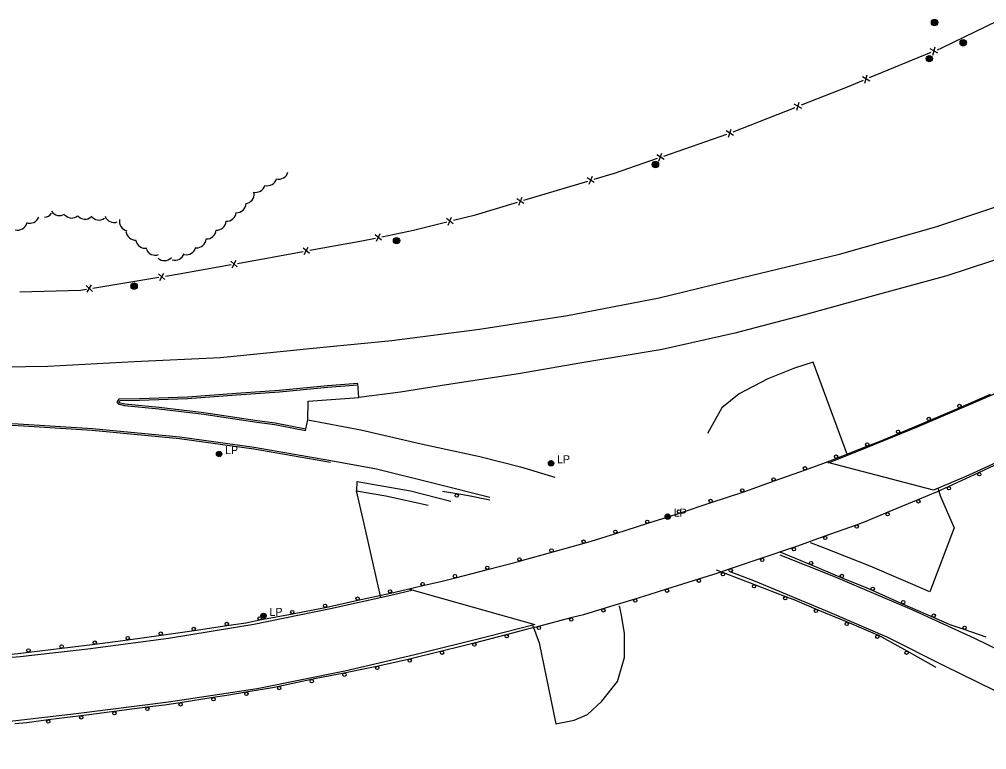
# Model space of a CAD drawing. Extents: x 2402803 to 2427059, y 6985292 to 6997652.
# Drawn here: x 2415003 to 2415583, y 6991727 to 6992165 of the extents above; entities that cross this region are included whole.
import ezdxf

# ---------------------------------------------------------------- set-up
doc = ezdxf.new("R2010")
doc.units = 0
for name, color, linetype in [('p_drainage conc drain', 7, 'Continuous'), ('p_drainage riprap', 7, 'Continuous'), ('p_dtm sidewalk', 7, 'Continuous'), ('p_road - paved curb', 7, 'Continuous'), ('p_road bridge end', 7, 'Continuous'), ('p_road guard rails', 7, 'Continuous'), ('p_structure fence', 7, 'Continuous'), ('p_utility manhole', 7, 'Continuous'), ('p_veg woods', 7, 'Continuous')]:
    doc.layers.add(name, color=color, linetype=linetype)

msp = doc.modelspace()

# ---------------------------------------------------------------- linework, layer by layer
at = {"layer": 'p_drainage conc drain'}
msp.add_lwpolyline([(2415205.14, 6991881.83), (2415205.24, 6991887.42), (2415237.14, 6991881.87), (2415261.35, 6991875.65)], dxfattribs=at)
at = {"layer": 'p_drainage riprap'}
for points in [[(2415499.31, 6991903.22), (2415478.65, 6991959.05), (2415467.53, 6991955.49), (2415451.52, 6991949.19), (2415434.33, 6991940.03), (2415423.92, 6991931.69), (2415415.4, 6991916.36)], [(2415219.42, 6991817.88), (2415217.79, 6991824.88), (2415209.53, 6991862.12), (2415204.89, 6991881.87), (2415222.35, 6991878.84), (2415247.77, 6991873.22)], [(2415553.37, 6991883.42), (2415555, 6991878.48), (2415563.32, 6991859.61), (2415548.6, 6991821.35), (2415512.78, 6991836.61), (2415484.56, 6991847.86), (2415477.06, 6991850.7)], [(2415310.38, 6991801.52), (2415314.46, 6991790.67), (2415324.37, 6991742.11), (2415335.31, 6991744.35), (2415343.32, 6991747.73), (2415352.06, 6991755.67), (2415361.28, 6991767.48), (2415365.48, 6991781.98), (2415365.6, 6991796.3), (2415363.82, 6991807.24), (2415362.46, 6991812.83)]]:
    msp.add_lwpolyline(points, dxfattribs=at)
at = {"layer": 'p_dtm sidewalk'}
msp.add_lwpolyline([(2415175.59, 6991924.4), (2415175.85, 6991935.68), (2415206.17, 6991937.93)], dxfattribs=at)
at = {"layer": 'p_road - paved curb'}
for points in [[(2415884.97, 6992144.13), (2415844.64, 6992123.35), (2415807.42, 6992106.09), (2415767.39, 6992088.27), (2415729.22, 6992071.78), (2415686.02, 6992055.12), (2415638.84, 6992037.37), (2415598.39, 6992023.85), (2415558.76, 6992010.97), (2415518.43, 6991999.84), (2415472.83, 6991987.31), (2415431.78, 6991976.47), (2415388.05, 6991966.62), (2415339.96, 6991958.61), (2415302.07, 6991952.04), (2415258.77, 6991945.44), (2415231.34, 6991941.18), (2415206.17, 6991937.93), (2415205.72, 6991946.36)], [(2415487.82, 6991898.65), (2415505.86, 6991905.83), (2415541.57, 6991920.54), (2415574.86, 6991934.7), (2415615.85, 6991952.56), (2415650.58, 6991969.38), (2415687.84, 6991988.56), (2415721.25, 6992007.46), (2415763.26, 6992030.53), (2415795.69, 6992050.63), (2415831.77, 6992073.18), (2415864.5, 6992094.69), (2415884.11, 6992108.06)], [(2415551.05, 6991882.44), (2415570.5, 6991890.62), (2415620.31, 6991913.55), (2415663.67, 6991934.25), (2415700.73, 6991952.57), (2415746.99, 6991977.57), (2415789.75, 6992002.11), (2415821.3, 6992021.19), (2415856.59, 6992042.43), (2415885.31, 6992061.53)], [(2414674.85, 6991957.28), (2414707.24, 6991955.69), (2414752.58, 6991953.18), (2414794.32, 6991951.97), (2414848.29, 6991952.91), (2414895.42, 6991953.62), (2414953.72, 6991955.71), (2415019.77, 6991956.74), (2415071.54, 6991959.46), (2415123.39, 6991961.99), (2415184.91, 6991968.01), (2415226.11, 6991972.16), (2415278.57, 6991978.99), (2415331.41, 6991987.12), (2415386.32, 6991997.67), (2415442.2, 6992011.2), (2415494.48, 6992023.83), (2415552.31, 6992040.34), (2415597.21, 6992055.34)], [(2415205.72, 6991946.36), (2415187.44, 6991944.8), (2415158.54, 6991942.09), (2415132.78, 6991940.36), (2415103.54, 6991938.05), (2415074.68, 6991937.13), (2415062.44, 6991936.88), (2415061.07, 6991935.23), (2415062.03, 6991934.05), (2415065.74, 6991933.09), (2415086.36, 6991931.05), (2415113.22, 6991927.82), (2415145.08, 6991923.02), (2415155.9, 6991921.61), (2415174.33, 6991918.09)], [(2415205.81, 6991945.36), (2415187.53, 6991943.8), (2415158.62, 6991941.09), (2415132.85, 6991939.36), (2415103.6, 6991937.05), (2415074.71, 6991936.13), (2415062.92, 6991935.89), (2415062.36, 6991935.22), (2415062.6, 6991934.94), (2415065.92, 6991934.08), (2415086.47, 6991932.04), (2415113.35, 6991928.81), (2415145.22, 6991924.01), (2415156.06, 6991922.6), (2415174.52, 6991919.07)], [(2415189.44, 6991899.94), (2415143.52, 6991907.99), (2415098.86, 6991914.01), (2415046.48, 6991919.05), (2415002.02, 6991921.96), (2414958.29, 6991923.76), (2414914.7, 6991923.68), (2414859.88, 6991922.4), (2414816.38, 6991921.71), (2414778.19, 6991921.72), (2414736.8, 6991922.13), (2414703.4, 6991923.15), (2414673.36, 6991924.78)], [(2415174.33, 6991918.09), (2415175.59, 6991924.4), (2415207.37, 6991918.43), (2415243.73, 6991910.17), (2415278.85, 6991902.44), (2415303.18, 6991896.33), (2415323.78, 6991890.09)], [(2415189.27, 6991898.96), (2415143.37, 6991907), (2415098.75, 6991913.02), (2415046.4, 6991918.05), (2415001.97, 6991920.96), (2414958.27, 6991922.76), (2414914.71, 6991922.68), (2414859.9, 6991921.4), (2414816.39, 6991920.71), (2414778.18, 6991920.72), (2414736.78, 6991921.13), (2414703.36, 6991922.15), (2414673.31, 6991923.78)], [(2415284.88, 6991877.95), (2415252.26, 6991886.07), (2415216.79, 6991894.82), (2415189.44, 6991899.94)], [(2415458.72, 6991843.54), (2415490.89, 6991830.74), (2415537.77, 6991810.76), (2415575.51, 6991793.56), (2415615.56, 6991773.88), (2415649.13, 6991756.9), (2415685.75, 6991738.78), (2415720.96, 6991720.91), (2415767.62, 6991697.48), (2415810.28, 6991675.97), (2415848.83, 6991657.34), (2415879.88, 6991642.06)], [(2415879, 6991617.49), (2415825.33, 6991644.25), (2415770.34, 6991671.2), (2415714.98, 6991698.82), (2415664.02, 6991724.6), (2415607.46, 6991752.33), (2415557.17, 6991776.93), (2415523.41, 6991793.94), (2415488.63, 6991808.9), (2415444.2, 6991827.49), (2415428.99, 6991833.23)], [(2414669.17, 6991777.54), (2414713.24, 6991774.71), (2414759.43, 6991772.92), (2414804.13, 6991772.31), (2414838.43, 6991772.98), (2414888.54, 6991774.48), (2414943.63, 6991777.56), (2415003.17, 6991782.58), (2415043.69, 6991787.03), (2415092.18, 6991793.49), (2415143.33, 6991801.88), (2415189.35, 6991811.27), (2415225.54, 6991819.23), (2415238.84, 6991822.45)], [(2414669.74, 6991739.5), (2414721.83, 6991736.05), (2414765.29, 6991735.02), (2414818.48, 6991734.36), (2414870.33, 6991735.65), (2414931.84, 6991738.62), (2414986.63, 6991742.61), (2415036.78, 6991748.23), (2415092.16, 6991755.4), (2415145.36, 6991763.34), (2415197.78, 6991774), (2415239.87, 6991783.67), (2415284.03, 6991794.69), (2415310.65, 6991801.59)]]:
    msp.add_lwpolyline(points, dxfattribs=at)
at = {"layer": 'p_road bridge end'}
for points in [[(2415550.85, 6991882.36), (2415487.45, 6991899)], [(2415236.57, 6991822.89), (2415311.82, 6991801.63)]]:
    msp.add_lwpolyline(points, dxfattribs=at)
at = {"layer": 'p_road guard rails'}
for p, q in [((2415566.76, 6991931.97), (2415585.1, 6991939.93)), ((2415529.95, 6991916.38), (2415548.38, 6991924.12)), ((2415492.82, 6991901.53), (2415511.44, 6991908.82)), ((2415455.29, 6991887.83), (2415474.1, 6991894.55)), ((2415577.83, 6991892.76), (2415559.7, 6991884.37)), ((2415265.11, 6991880.05), (2415256.47, 6991881.47)), ((2415417.47, 6991874.87), (2415436.44, 6991881.19)), ((2415398.5, 6991868.55), (2415417.47, 6991874.87)), ((2415541.38, 6991876.45), (2415522.96, 6991868.81)), ((2415360.4, 6991856.4), (2415379.47, 6991862.42)), ((2415504.43, 6991861.39), (2415485.62, 6991854.61)), ((2415322.06, 6991845.15), (2415341.3, 6991850.52)), ((2415466.81, 6991847.83), (2415447.86, 6991841.45)), ((2415458.6, 6991845.29), (2415477.07, 6991837.63)), ((2415283.47, 6991834.77), (2415302.81, 6991839.8)), ((2415447.86, 6991841.45), (2415428.9, 6991835.07)), ((2415477.07, 6991837.63), (2415495.55, 6991829.97)), ((2415264.13, 6991829.74), (2415283.47, 6991834.77)), ((2415424.97, 6991832.76), (2415420.7, 6991834.4)), ((2415443.62, 6991825.58), (2415424.97, 6991832.76)), ((2415409.88, 6991828.91), (2415390.81, 6991822.9)), ((2415205.68, 6991816.27), (2415225.21, 6991820.6)), ((2415462.28, 6991818.41), (2415443.62, 6991825.58)), ((2415513.99, 6991822.24), (2415532.28, 6991814.2)), ((2415371.71, 6991816.98), (2415352.58, 6991811.15)), ((2415532.28, 6991814.2), (2415550.58, 6991806.16)), ((2415166.53, 6991808.18), (2415186.16, 6991811.94)), ((2415499.2, 6991803.02), (2415480.77, 6991810.79)), ((2415146.89, 6991804.42), (2415166.53, 6991808.18)), ((2415333.36, 6991805.64), (2415314, 6991800.61)), ((2415107.43, 6991798.11), (2415127.19, 6991801.1)), ((2415569.12, 6991798.82), (2415582.31, 6991794.31)), ((2415048.01, 6991789.91), (2415067.83, 6991792.6)), ((2415067.83, 6991792.6), (2415087.65, 6991795.28)), ((2415294.66, 6991795.6), (2415275.34, 6991790.58)), ((2415008.31, 6991785.15), (2415028.16, 6991787.52)), ((2415255.97, 6991785.73), (2415236.56, 6991780.99)), ((2415552.5, 6991775.87), (2415535.14, 6991785.62)), ((2415177.85, 6991768.7), (2415158.31, 6991764.56)), ((2415118.96, 6991757.82), (2415099.19, 6991754.8)), ((2415079.4, 6991752.03), (2415059.57, 6991749.47)), ((2415039.73, 6991746.94), (2415019.9, 6991744.43))]:
    msp.add_line(p, q, dxfattribs=at)
for points in [[(2415548.38, 6991924.12), (2415557.75, 6991928.06), (2415566.76, 6991931.97)], [(2415511.44, 6991908.82), (2415518.77, 6991911.69), (2415529.95, 6991916.38)], [(2415474.1, 6991894.55), (2415484.4, 6991898.23), (2415492.82, 6991901.53)], [(2415596, 6991901.07), (2415584.71, 6991895.95), (2415577.83, 6991892.76)], [(2415436.44, 6991881.19), (2415440.44, 6991882.52), (2415455.29, 6991887.83)], [(2415559.7, 6991884.37), (2415553.08, 6991881.31), (2415541.38, 6991876.45)], [(2415284.75, 6991876.34), (2415272.05, 6991878.9), (2415265.11, 6991880.05)], [(2415379.47, 6991862.42), (2415391.71, 6991866.29), (2415398.5, 6991868.55)], [(2415522.96, 6991868.81), (2415509.34, 6991863.16), (2415504.43, 6991861.39)], [(2415341.3, 6991850.52), (2415345.47, 6991851.69), (2415360.4, 6991856.4)], [(2415485.62, 6991854.61), (2415467.13, 6991847.94), (2415466.81, 6991847.83)], [(2415302.81, 6991839.8), (2415304.64, 6991840.28), (2415322.06, 6991845.15)], [(2415428.9, 6991835.07), (2415421.58, 6991832.6), (2415409.88, 6991828.91)], [(2415244.71, 6991825.02), (2415256.18, 6991827.67), (2415264.13, 6991829.74)], [(2415495.55, 6991829.97), (2415510.79, 6991823.65), (2415513.99, 6991822.24)], [(2415225.21, 6991820.6), (2415234.59, 6991822.68), (2415244.71, 6991825.02)], [(2415390.81, 6991822.9), (2415380.77, 6991819.74), (2415371.71, 6991816.98)], [(2415186.16, 6991811.94), (2415186.19, 6991811.94), (2415205.68, 6991816.27)], [(2415480.77, 6991810.79), (2415467.21, 6991816.51), (2415462.28, 6991818.41)], [(2415352.58, 6991811.15), (2415340.93, 6991807.6), (2415333.36, 6991805.64)], [(2415127.19, 6991801.1), (2415138.46, 6991802.81), (2415146.89, 6991804.42)], [(2415517.62, 6991795.23), (2415517.53, 6991795.28), (2415499.2, 6991803.02)], [(2415550.58, 6991806.16), (2415560.73, 6991801.69), (2415569.12, 6991798.82)], [(2415087.65, 6991795.28), (2415097.77, 6991796.65), (2415107.43, 6991798.11)], [(2415314, 6991800.61), (2415307.36, 6991798.89), (2415294.66, 6991795.6)], [(2415535.14, 6991785.62), (2415533.68, 6991786.44), (2415517.62, 6991795.23)], [(2414988.44, 6991783.14), (2415002.05, 6991784.4), (2415008.31, 6991785.15)], [(2415028.16, 6991787.52), (2415046.37, 6991789.69), (2415048.01, 6991789.91)], [(2415275.34, 6991790.58), (2415267.46, 6991788.54), (2415255.97, 6991785.73)], [(2415236.56, 6991780.99), (2415230.5, 6991779.51), (2415217.05, 6991776.6)], [(2415217.05, 6991776.6), (2415207.11, 6991774.45), (2415197.47, 6991772.56)], [(2415197.47, 6991772.56), (2415179.59, 6991769.07), (2415177.85, 6991768.7)], [(2415158.31, 6991764.56), (2415155.62, 6991763.99), (2415138.66, 6991761.06)], [(2415138.66, 6991761.06), (2415127.08, 6991759.06), (2415118.96, 6991757.82)], [(2415099.19, 6991754.8), (2415089.74, 6991753.36), (2415079.4, 6991752.03)], [(2415019.9, 6991744.43), (2415007.17, 6991742.81), (2415000.04, 6991742.2)], [(2415059.57, 6991749.47), (2415053.57, 6991748.7), (2415039.73, 6991746.94)]]:
    msp.add_lwpolyline(points, dxfattribs=at)
for centre in [(2415566.37, 6991932.89), (2415547.99, 6991925.05), (2415529.56, 6991917.31), (2415511.08, 6991909.75), (2415492.46, 6991902.46), (2415473.76, 6991895.49), (2415454.95, 6991888.77), (2415578.25, 6991891.86), (2415560.12, 6991883.47), (2415264.94, 6991879.06), (2415436.12, 6991882.14), (2415417.15, 6991875.82), (2415541.76, 6991875.53), (2415398.18, 6991869.5), (2415523.34, 6991867.89), (2415379.16, 6991863.38), (2415504.77, 6991860.45), (2415360.1, 6991857.36), (2415485.96, 6991853.67), (2415341.03, 6991851.49), (2415321.79, 6991846.11), (2415467.13, 6991846.88), (2415302.56, 6991840.77), (2415448.17, 6991840.5), (2415477.46, 6991838.55), (2415263.88, 6991830.71), (2415283.22, 6991835.74), (2415424.61, 6991831.83), (2415429.22, 6991834.12), (2415495.93, 6991830.89), (2415244.48, 6991825.99), (2415410.18, 6991827.96), (2415443.27, 6991824.65), (2415224.99, 6991821.57), (2415391.11, 6991821.95), (2415514.39, 6991823.16), (2415205.47, 6991817.24), (2415372, 6991816.02), (2415461.92, 6991817.47), (2415532.69, 6991815.11), (2415166.34, 6991809.16), (2415185.98, 6991812.92), (2415352.87, 6991810.19), (2415480.38, 6991809.87), (2415127.04, 6991802.09), (2415146.71, 6991805.41), (2415333.61, 6991804.67), (2415498.81, 6991802.09), (2415550.98, 6991807.07), (2415087.51, 6991796.27), (2415107.28, 6991799.1), (2415314.25, 6991799.64), (2415569.44, 6991799.77), (2415047.88, 6991790.9), (2415067.7, 6991793.59), (2415294.92, 6991794.63), (2415517.14, 6991794.36), (2415008.19, 6991786.14), (2415028.04, 6991788.51), (2415256.21, 6991784.76), (2415275.59, 6991789.62), (2415534.66, 6991784.75), (2415236.79, 6991780.02), (2415217.26, 6991775.62), (2415178.05, 6991767.72), (2415197.66, 6991771.58), (2415158.52, 6991763.58), (2415119.11, 6991756.83), (2415138.83, 6991760.08), (2415079.52, 6991751.04), (2415099.34, 6991753.81), (2415020.02, 6991743.43), (2415039.86, 6991745.95), (2415059.7, 6991748.48)]:
    msp.add_circle(centre, 1, dxfattribs=at)
at = {"layer": 'p_structure fence'}
for p, q in [((2415512.48, 6992129.78), (2415549.45, 6992145.04)), ((2415553.35, 6992144.51), (2415548.86, 6992146.99)), ((2415550.39, 6992143.29), (2415551.82, 6992148.21)), ((2415512.67, 6992127.73), (2415508.19, 6992130.2)), ((2415509.71, 6992126.51), (2415511.15, 6992131.42)), ((2415430.71, 6992097.27), (2415467.91, 6992111.95)), ((2415471.8, 6992111.37), (2415467.35, 6992113.91)), ((2415468.82, 6992110.19), (2415470.33, 6992115.09)), ((2415427.82, 6992094.01), (2415429.54, 6992098.84)), ((2415389.17, 6992082.76), (2415426.99, 6992095.81)), ((2415430.84, 6992095.05), (2415426.51, 6992097.79)), ((2415389.25, 6992080.7), (2415384.92, 6992083.44)), ((2415386.23, 6992079.66), (2415387.95, 6992084.48)), ((2415347.42, 6992066.84), (2415343.2, 6992069.75)), ((2415344.35, 6992065.92), (2415346.27, 6992070.67)), ((2415305.29, 6992056.25), (2415343.6, 6992067.75)), ((2415302.22, 6992053.27), (2415304.14, 6992058.02)), ((2415305.29, 6992054.19), (2415301.07, 6992057.1)), ((2415262.89, 6992042.14), (2415258.82, 6992045.24)), ((2415259.79, 6992041.36), (2415261.92, 6992046.02)), ((2415219.94, 6992032.29), (2415216.01, 6992035.57)), ((2415216.8, 6992031.65), (2415219.14, 6992036.21)), ((2415133.6, 6992018.38), (2415172.95, 6992025.52)), ((2415176.65, 6992024.19), (2415172.79, 6992027.55)), ((2415173.5, 6992023.61), (2415175.94, 6992028.12)), ((2415133.36, 6992016.33), (2415129.5, 6992019.7)), ((2415130.21, 6992015.76), (2415132.64, 6992020.27)), ((2415090, 6992008.63), (2415086.2, 6992012.07)), ((2415086.85, 6992008.12), (2415089.36, 6992012.58)), ((2415043.42, 6992001.04), (2415045.93, 6992005.5)), ((2415046.85, 6992003.59), (2415086.33, 6992010.03)), ((2415046.58, 6992001.55), (2415042.78, 6992004.99))]:
    msp.add_line(p, q, dxfattribs=at)
for points in [[(2415553.15, 6992146.56), (2415555.86, 6992147.68), (2415589.21, 6992163.86)], [(2415471.63, 6992113.42), (2415499.35, 6992124.36), (2415508.78, 6992128.25)], [(2415347.43, 6992068.9), (2415359.52, 6992072.53), (2415385.39, 6992081.46)], [(2415263, 6992044.2), (2415276.14, 6992047.5), (2415301.46, 6992055.1)], [(2415220.13, 6992034.34), (2415239.11, 6992038.2), (2415259.12, 6992043.22)], [(2415176.89, 6992026.23), (2415208.09, 6992031.89), (2415216.21, 6992033.54)], [(2415090.28, 6992010.67), (2415098.6, 6992012.03), (2415129.66, 6992017.66)], [(2415002.97, 6992001.34), (2415039.35, 6992002.37), (2415042.9, 6992002.95)]]:
    msp.add_lwpolyline(points, dxfattribs=at)
at = {"layer": 'p_utility manhole'}
for centre, radius in [((2415551.47, 6992162.87), 1.9), ((2415551.47, 6992162.87), 1.44), ((2415551.47, 6992162.87), 0.973), ((2415551.47, 6992162.87), 0.539), ((2415551.47, 6992162.87), 0.192), ((2415568.63, 6992150.72), 1.9), ((2415568.63, 6992150.72), 1.44), ((2415568.63, 6992150.72), 0.973), ((2415568.63, 6992150.72), 0.539), ((2415568.63, 6992150.72), 0.192), ((2415548.31, 6992141.18), 1.9), ((2415548.31, 6992141.18), 1.44), ((2415548.31, 6992141.18), 0.973), ((2415548.31, 6992141.18), 0.539), ((2415548.31, 6992141.18), 0.192), ((2415384.11, 6992077.65), 1.9), ((2415384.11, 6992077.65), 1.44), ((2415384.11, 6992077.65), 0.973), ((2415384.11, 6992077.65), 0.539), ((2415384.11, 6992077.65), 0.192), ((2415228.86, 6992031.99), 1.9), ((2415228.86, 6992031.99), 1.44), ((2415228.86, 6992031.99), 0.973), ((2415228.86, 6992031.99), 0.539), ((2415228.86, 6992031.99), 0.192), ((2415071.5, 6992004.72), 1.9), ((2415071.5, 6992004.72), 1.44), ((2415071.5, 6992004.72), 0.973), ((2415071.5, 6992004.72), 0.539), ((2415071.5, 6992004.72), 0.192), ((2415122.45, 6991903.95), 1.6), ((2415122.45, 6991903.95), 1.3), ((2415122.45, 6991903.95), 1), ((2415122.45, 6991903.95), 0.539), ((2415122.45, 6991903.95), 0.192), ((2415321.49, 6991898.47), 1.6), ((2415321.49, 6991898.47), 1.3), ((2415321.49, 6991898.47), 1), ((2415321.49, 6991898.47), 0.539), ((2415321.49, 6991898.47), 0.192), ((2415391.45, 6991866.43), 1.6), ((2415391.45, 6991866.43), 1.3), ((2415391.45, 6991866.43), 1), ((2415391.45, 6991866.43), 0.539), ((2415391.45, 6991866.43), 0.192), ((2415149.09, 6991806.9), 1.6), ((2415149.09, 6991806.9), 1.3), ((2415149.09, 6991806.9), 1), ((2415149.09, 6991806.9), 0.539), ((2415149.09, 6991806.9), 0.192)]:
    msp.add_circle(centre, radius, dxfattribs=at)
at = {"layer": 'p_veg woods'}
for centre, start, end in [((2415158.33, 6992074.56), 254.74844, 344.74844), ((2415144.44, 6992066.62), 254.74844, 344.74844), ((2415151.39, 6992070.59), 254.74844, 344.74844), ((2415137.85, 6992059.95), 275.56386, 5.56386), ((2415132.98, 6992054.42), 267.71169, 357.71169), ((2415009.05, 6992048.11), 248.68157, 338.68157), ((2415017.32, 6992051.66), 273.97252, 324.84087), ((2415026.85, 6992052.69), 212.13039, 302.13039), ((2415034.15, 6992051.21), 220.01675, 310.01675), ((2415042.1, 6992050.56), 220.31658, 310.31658), ((2415050.44, 6992050.03), 215.35657, 305.35657), ((2415059.45, 6992048.53), 199.99895, 289.99895), ((2415126.99, 6992049.27), 266.30376, 356.30376), ((2415001.74, 6992043.95), 254.42738, 344.42738), ((2415068.32, 6992043.46), 167.85859, 257.85859), ((2415120.99, 6992043.98), 266.42654, 356.42654), ((2415072.26, 6992037.99), 185.42777, 275.42777), ((2415115.01, 6992038.65), 266.62859, 356.62859), ((2415078.13, 6992033.09), 190.708, 280.708), ((2415109.03, 6992033.33), 266.63849, 356.63849), ((2415084.18, 6992028.91), 200.24049, 290.24049), ((2415096.05, 6992025.84), 252.39273, 342.39273), ((2415102.9, 6992029.22), 257.77874, 347.77874), ((2415089.72, 6992025.68), 226.86617, 316.86617)]:
    msp.add_arc(centre, 5.65, start, end, dxfattribs=at)

# ---------------------------------------------------------------- texts
at = {"layer": 'p_utility manhole'}
for p in [(2415122.45, 6991903.95), (2415321.49, 6991898.47), (2415391.45, 6991866.43), (2415149.09, 6991806.9)]:
    msp.add_text('  LP', height=4.8, dxfattribs=at).set_placement(p)

doc.saveas('drawing.dxf')
